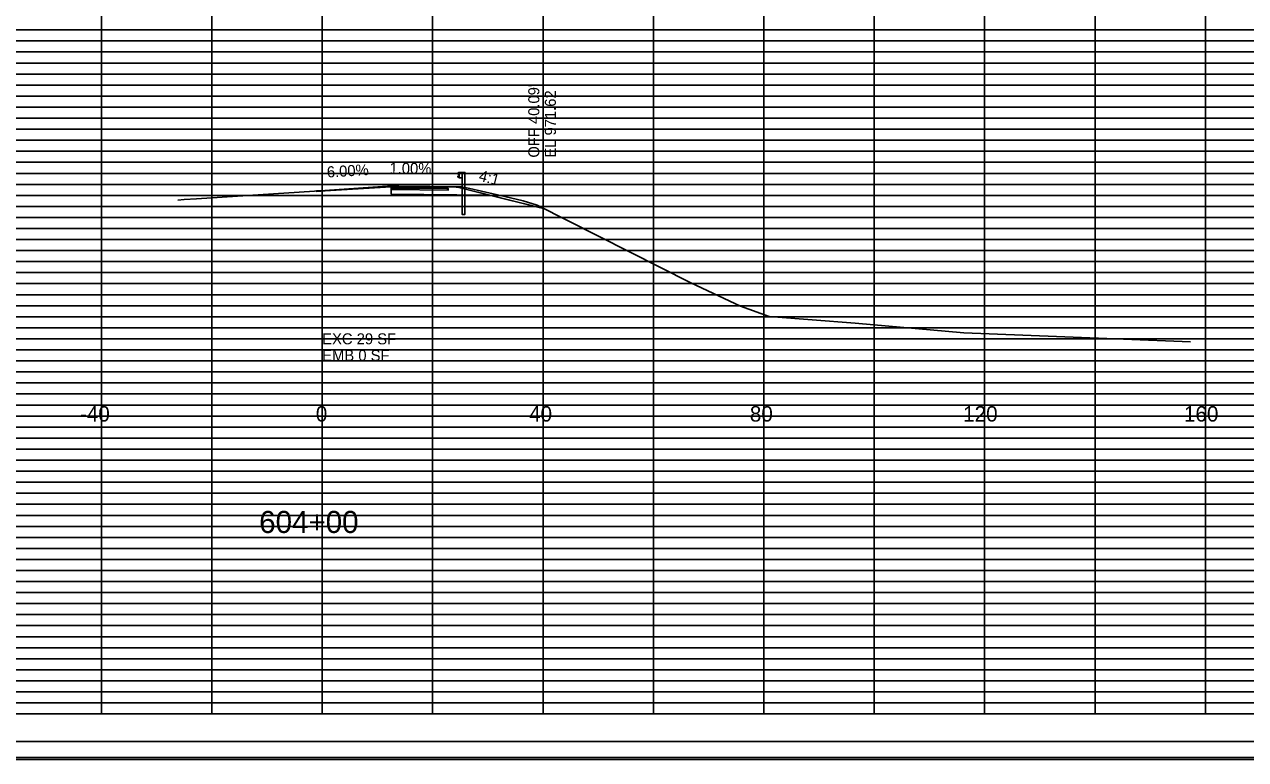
# Model space of a CAD drawing. Extents: x 2313580 to 2322968, y 282099 to 303247.
# Drawn here: x 2319520.9 to 2319742.2, y 287579.4 to 287712.7 of the extents above; entities that cross this region are included whole.
import ezdxf

# ---------------------------------------------------------------- set-up
doc = ezdxf.new("R2010")
doc.units = 0
for name, color, linetype in [('DESIGN - CENTERLINE - Proposed', 7, 'Continuous'), ('DESIGN - DRAINAGE - Text', 7, 'Continuous'), ('DESIGN - EARTHWORK - Excavation Limit Lines', 7, 'Continuous'), ('DESIGN - EARTHWORK - Shapes', 7, 'Continuous'), ('DESIGN - SCRATCH - User 1', 7, 'Continuous'), ('DESIGN - SHEET - Light Grid', 7, 'Continuous'), ('DESIGN - SHEET - Linework', 7, 'Continuous'), ('DESIGN - SHEET - Plot Shape', 7, 'Continuous'), ('DESIGN - TYPICAL - Finished Grade and Subgrade', 7, 'Continuous'), ('DESIGN - TYPICAL - Finished Grade Slopes Text', 7, 'Continuous'), ('DESIGN - TYPICAL - Guardrail', 7, 'Continuous'), ('DESIGN - TYPICAL - Text', 7, 'Continuous'), ('Scratch Level', 7, 'Continuous'), ('SURVEY - GROUND - Top of Ground', 7, 'Continuous')]:
    doc.layers.add(name, color=color, linetype=linetype)

# ---------------------------------------------------------------- blocks, each defined once
blk = doc.blocks.new('GRTYP')
at = {"layer": 'DESIGN - CENTERLINE - Proposed'}
for p, q in [((0.162, 0.37), (0.162, 0.37)), ((0.162, 0.37), (0.162, 0.37)), ((0.264, 0.37), (0.264, 0.37)), ((0.264, 0.37), (0.264, 0.37))]:
    blk.add_line(p, q, dxfattribs=at)
for points in [[(0.059, 0.567), (0.04, 0.563), (0.004, 0.539), (0, 0.531), (0.004, 0.523), (0.055, 0.492), (0.059, 0.484), (0.059, 0.464), (0.055, 0.456), (0.004, 0.425), (0, 0.417), (0.004, 0.409), (0.04, 0.385), (0.059, 0.382)], [(0.162, 0.374), (0.059, 0.374), (0.059, 0.574), (0.162, 0.574)], [(0.264, -0.126), (0.264, 0.574), (0.162, 0.574), (0.162, -0.075)], [(0.162, -0.075), (0.162, -0.949), (0.264, -0.949), (0.264, -0.122)]]:
    blk.add_lwpolyline(points, dxfattribs=at)

msp = doc.modelspace()

# ---------------------------------------------------------------- linework, layer by layer
at = {"layer": 'DESIGN - EARTHWORK - Shapes'}
msp.add_lwpolyline([(2319573.84, 287682.48), (2319575.34, 287682.58), (2319587.55, 287683.39), (2319588.77, 287683.37), (2319600.04, 287683.23), (2319601.61, 287682.92), (2319607.94, 287681.45), (2319611.27, 287680.67), (2319613.81, 287679.88), (2319614.96, 287679.29), (2319605.19, 287681.73), (2319587.4, 287681.91), (2319587.4, 287682.75), (2319587.4, 287683), (2319587.4, 287683.2), (2319575.4, 287682.48), (2319573.84, 287682.38), (2319573.84, 287682.48)], close=True, dxfattribs=at)
at = {"layer": 'DESIGN - SCRATCH - User 1'}
msp.add_lwpolyline([(2319597.4, 287683.2), (2319599.4, 287683.18), (2319614.96, 287679.29)], dxfattribs=at)
msp.add_lwpolyline([(2319597.4, 287683.2), (2319599.4, 287683.18), (2319614.96, 287679.29)], dxfattribs=at)
msp.add_lwpolyline([(2319597.4, 287683.2), (2319599.4, 287683.18), (2319614.96, 287679.29)], dxfattribs=at)
msp.add_lwpolyline([(2319597.4, 287683.2), (2319599.4, 287683.18), (2319614.96, 287679.29)], dxfattribs=at)
at = {"layer": 'DESIGN - SHEET - Light Grid'}
for p, q in [((2319414.88, 287711.67), (2319574.88, 287711.67)), ((2319574.88, 287711.67), (2319734.88, 287711.67)), ((2319734.88, 287711.67), (2319894.88, 287711.67)), ((2319414.88, 287709.67), (2319574.88, 287709.67)), ((2319574.88, 287709.67), (2319734.88, 287709.67)), ((2319734.88, 287709.67), (2319894.88, 287709.67)), ((2319414.88, 287705.67), (2319574.88, 287705.67)), ((2319574.88, 287705.67), (2319734.88, 287705.67)), ((2319734.88, 287705.67), (2319894.88, 287705.67)), ((2319414.88, 287703.67), (2319574.88, 287703.67)), ((2319574.88, 287703.67), (2319734.88, 287703.67)), ((2319734.88, 287703.67), (2319894.88, 287703.67)), ((2319414.88, 287701.67), (2319574.88, 287701.67)), ((2319574.88, 287701.67), (2319734.88, 287701.67)), ((2319734.88, 287701.67), (2319894.88, 287701.67)), ((2319414.88, 287699.67), (2319574.88, 287699.67)), ((2319574.88, 287699.67), (2319734.88, 287699.67)), ((2319734.88, 287699.67), (2319894.88, 287699.67)), ((2319414.88, 287697.67), (2319574.88, 287697.67)), ((2319574.88, 287697.67), (2319734.88, 287697.67)), ((2319734.88, 287697.67), (2319894.88, 287697.67)), ((2319414.88, 287695.67), (2319574.88, 287695.67)), ((2319574.88, 287695.67), (2319734.88, 287695.67)), ((2319734.88, 287695.67), (2319894.88, 287695.67)), ((2319414.88, 287693.67), (2319574.88, 287693.67)), ((2319414.88, 287691.67), (2319574.88, 287691.67)), ((2319574.88, 287693.67), (2319734.88, 287693.67)), ((2319574.88, 287691.67), (2319734.88, 287691.67)), ((2319734.88, 287693.67), (2319894.88, 287693.67)), ((2319734.88, 287691.67), (2319894.88, 287691.67)), ((2319414.88, 287689.67), (2319574.88, 287689.67)), ((2319574.88, 287689.67), (2319734.88, 287689.67)), ((2319734.88, 287689.67), (2319894.88, 287689.67)), ((2319414.88, 287685.67), (2319574.88, 287685.67)), ((2319574.88, 287685.67), (2319734.88, 287685.67)), ((2319734.88, 287685.67), (2319894.88, 287685.67)), ((2319414.88, 287683.67), (2319574.88, 287683.67)), ((2319574.88, 287683.67), (2319734.88, 287683.67)), ((2319734.88, 287683.67), (2319894.88, 287683.67)), ((2319414.88, 287681.67), (2319574.88, 287681.67)), ((2319574.88, 287681.67), (2319734.88, 287681.67)), ((2319734.88, 287681.67), (2319894.88, 287681.67)), ((2319414.88, 287679.67), (2319574.88, 287679.67)), ((2319574.88, 287679.67), (2319734.88, 287679.67)), ((2319734.88, 287679.67), (2319894.88, 287679.67)), ((2319414.88, 287677.67), (2319574.88, 287677.67)), ((2319574.88, 287677.67), (2319734.88, 287677.67)), ((2319734.88, 287677.67), (2319894.88, 287677.67)), ((2319414.88, 287675.67), (2319574.88, 287675.67)), ((2319574.88, 287675.67), (2319734.88, 287675.67)), ((2319734.88, 287675.67), (2319894.88, 287675.67)), ((2319414.88, 287673.67), (2319574.88, 287673.67)), ((2319574.88, 287673.67), (2319734.88, 287673.67)), ((2319734.88, 287673.67), (2319894.88, 287673.67)), ((2319414.88, 287671.67), (2319574.88, 287671.67)), ((2319414.88, 287669.67), (2319574.88, 287669.67)), ((2319574.88, 287671.67), (2319734.88, 287671.67)), ((2319574.88, 287669.67), (2319734.88, 287669.67)), ((2319734.88, 287671.67), (2319894.88, 287671.67)), ((2319734.88, 287669.67), (2319894.88, 287669.67)), ((2319414.88, 287665.67), (2319574.88, 287665.67)), ((2319574.88, 287665.67), (2319734.88, 287665.67)), ((2319734.88, 287665.67), (2319894.88, 287665.67)), ((2319414.88, 287663.67), (2319574.88, 287663.67)), ((2319574.88, 287663.67), (2319734.88, 287663.67)), ((2319734.88, 287663.67), (2319894.88, 287663.67)), ((2319414.88, 287661.67), (2319574.88, 287661.67)), ((2319574.88, 287661.67), (2319734.88, 287661.67)), ((2319734.88, 287661.67), (2319894.88, 287661.67)), ((2319414.88, 287659.67), (2319574.88, 287659.67)), ((2319574.88, 287659.67), (2319734.88, 287659.67)), ((2319734.88, 287659.67), (2319894.88, 287659.67)), ((2319414.88, 287657.67), (2319574.88, 287657.67)), ((2319574.88, 287657.67), (2319734.88, 287657.67)), ((2319734.88, 287657.67), (2319894.88, 287657.67)), ((2319414.88, 287655.67), (2319574.88, 287655.67)), ((2319574.88, 287655.67), (2319734.88, 287655.67)), ((2319734.88, 287655.67), (2319894.88, 287655.67)), ((2319414.88, 287653.67), (2319574.88, 287653.67)), ((2319574.88, 287653.67), (2319734.88, 287653.67)), ((2319734.88, 287653.67), (2319894.88, 287653.67)), ((2319414.88, 287651.67), (2319574.88, 287651.67)), ((2319414.88, 287649.67), (2319574.88, 287649.67)), ((2319574.88, 287651.67), (2319734.88, 287651.67)), ((2319574.88, 287649.67), (2319734.88, 287649.67)), ((2319734.88, 287651.67), (2319894.88, 287651.67)), ((2319734.88, 287649.67), (2319894.88, 287649.67)), ((2319414.88, 287645.67), (2319574.88, 287645.67)), ((2319574.88, 287645.67), (2319734.88, 287645.67)), ((2319734.88, 287645.67), (2319894.88, 287645.67)), ((2319414.88, 287643.67), (2319574.88, 287643.67)), ((2319574.88, 287643.67), (2319734.88, 287643.67)), ((2319734.88, 287643.67), (2319894.88, 287643.67)), ((2319414.88, 287641.67), (2319574.88, 287641.67)), ((2319574.88, 287641.67), (2319734.88, 287641.67)), ((2319734.88, 287641.67), (2319894.88, 287641.67)), ((2319414.88, 287639.67), (2319574.88, 287639.67)), ((2319574.88, 287639.67), (2319734.88, 287639.67)), ((2319734.88, 287639.67), (2319894.88, 287639.67)), ((2319414.88, 287637.67), (2319574.88, 287637.67)), ((2319574.88, 287637.67), (2319734.88, 287637.67)), ((2319734.88, 287637.67), (2319894.88, 287637.67)), ((2319414.88, 287635.67), (2319574.88, 287635.67)), ((2319574.88, 287635.67), (2319734.88, 287635.67)), ((2319734.88, 287635.67), (2319894.88, 287635.67)), ((2319414.88, 287633.67), (2319574.88, 287633.67)), ((2319574.88, 287633.67), (2319734.88, 287633.67)), ((2319734.88, 287633.67), (2319894.88, 287633.67)), ((2319414.88, 287631.67), (2319574.88, 287631.67)), ((2319574.88, 287631.67), (2319734.88, 287631.67)), ((2319734.88, 287631.67), (2319894.88, 287631.67)), ((2319414.88, 287629.67), (2319574.88, 287629.67)), ((2319574.88, 287629.67), (2319734.88, 287629.67)), ((2319734.88, 287629.67), (2319894.88, 287629.67)), ((2319414.88, 287625.67), (2319574.88, 287625.67)), ((2319574.88, 287625.67), (2319734.88, 287625.67)), ((2319734.88, 287625.67), (2319894.88, 287625.67)), ((2319414.88, 287623.67), (2319574.88, 287623.67)), ((2319574.88, 287623.67), (2319734.88, 287623.67)), ((2319734.88, 287623.67), (2319894.88, 287623.67)), ((2319414.88, 287621.67), (2319574.88, 287621.67)), ((2319574.88, 287621.67), (2319734.88, 287621.67)), ((2319734.88, 287621.67), (2319894.88, 287621.67)), ((2319414.88, 287619.67), (2319574.88, 287619.67)), ((2319574.88, 287619.67), (2319734.88, 287619.67)), ((2319734.88, 287619.67), (2319894.88, 287619.67)), ((2319414.88, 287617.67), (2319574.88, 287617.67)), ((2319574.88, 287617.67), (2319734.88, 287617.67)), ((2319734.88, 287617.67), (2319894.88, 287617.67)), ((2319414.88, 287615.67), (2319574.88, 287615.67)), ((2319574.88, 287615.67), (2319734.88, 287615.67)), ((2319734.88, 287615.67), (2319894.88, 287615.67)), ((2319414.88, 287613.67), (2319574.88, 287613.67)), ((2319574.88, 287613.67), (2319734.88, 287613.67)), ((2319734.88, 287613.67), (2319894.88, 287613.67)), ((2319414.88, 287611.67), (2319574.88, 287611.67)), ((2319574.88, 287611.67), (2319734.88, 287611.67)), ((2319734.88, 287611.67), (2319894.88, 287611.67)), ((2319414.88, 287609.67), (2319574.88, 287609.67)), ((2319574.88, 287609.67), (2319734.88, 287609.67)), ((2319734.88, 287609.67), (2319894.88, 287609.67)), ((2319414.88, 287605.67), (2319574.88, 287605.67)), ((2319574.88, 287605.67), (2319734.88, 287605.67)), ((2319734.88, 287605.67), (2319894.88, 287605.67)), ((2319414.88, 287603.67), (2319574.88, 287603.67)), ((2319574.88, 287603.67), (2319734.88, 287603.67)), ((2319734.88, 287603.67), (2319894.88, 287603.67)), ((2319414.88, 287601.67), (2319574.88, 287601.67)), ((2319574.88, 287601.67), (2319734.88, 287601.67)), ((2319734.88, 287601.67), (2319894.88, 287601.67)), ((2319414.88, 287599.67), (2319574.88, 287599.67)), ((2319574.88, 287599.67), (2319734.88, 287599.67)), ((2319734.88, 287599.67), (2319894.88, 287599.67)), ((2319414.88, 287597.67), (2319574.88, 287597.67)), ((2319574.88, 287597.67), (2319734.88, 287597.67)), ((2319734.88, 287597.67), (2319894.88, 287597.67)), ((2319414.88, 287595.67), (2319574.88, 287595.67)), ((2319574.88, 287595.67), (2319734.88, 287595.67)), ((2319734.88, 287595.67), (2319894.88, 287595.67)), ((2319414.88, 287593.67), (2319574.88, 287593.67)), ((2319574.88, 287593.67), (2319734.88, 287593.67)), ((2319734.88, 287593.67), (2319894.88, 287593.67)), ((2319414.88, 287591.67), (2319574.88, 287591.67)), ((2319574.88, 287591.67), (2319734.88, 287591.67)), ((2319734.88, 287591.67), (2319894.88, 287591.67)), ((2319414.88, 287589.67), (2319574.88, 287589.67)), ((2319574.88, 287589.67), (2319734.88, 287589.67)), ((2319734.88, 287589.67), (2319894.88, 287589.67))]:
    msp.add_line(p, q, dxfattribs=at)
at = {"layer": 'DESIGN - SHEET - Linework'}
for p, q in [((2319534.88, 287587.67), (2319534.88, 288007.67)), ((2319554.88, 287587.67), (2319554.88, 288007.67)), ((2319574.88, 287587.67), (2319574.88, 288007.67)), ((2319594.88, 287587.67), (2319594.88, 288007.67)), ((2319614.88, 287587.67), (2319614.88, 288007.67)), ((2319634.88, 287587.67), (2319634.88, 288007.67)), ((2319654.88, 287587.67), (2319654.88, 288007.67)), ((2319674.88, 287587.67), (2319674.88, 288007.67)), ((2319694.88, 287587.67), (2319694.88, 288007.67)), ((2319714.88, 287587.67), (2319714.88, 288007.67)), ((2319734.88, 287587.67), (2319734.88, 288007.67)), ((2319254.88, 287707.67), (2319894.88, 287707.67)), ((2319254.88, 287687.67), (2319894.88, 287687.67)), ((2319254.88, 287667.67), (2319894.88, 287667.67)), ((2319254.88, 287647.67), (2319894.88, 287647.67)), ((2319254.88, 287627.67), (2319894.88, 287627.67)), ((2319254.88, 287607.67), (2319894.88, 287607.67)), ((2319218.42, 287579.39), (2319899.22, 287579.39))]:
    msp.add_line(p, q, dxfattribs=at)
msp.add_lwpolyline([(2319254.88, 288007.67), (2319254.88, 287587.67), (2319894.88, 287587.67), (2319894.88, 288007.67), (2319254.88, 288007.67)], dxfattribs=at)
at = {"layer": 'DESIGN - SHEET - Plot Shape'}
for points in [[(2319218.82, 288015.55), (2319898.82, 288015.55), (2319898.82, 287579.79), (2319218.82, 287579.79)], [(2319237.88, 288007.67), (2319894.88, 288007.67), (2319894.88, 287582.67), (2319237.88, 287582.67)]]:
    msp.add_lwpolyline(points, close=True, dxfattribs=at)
at = {"layer": 'DESIGN - TYPICAL - Finished Grade and Subgrade'}
msp.add_lwpolyline([(2319573.84, 287682.48), (2319574.04, 287682.49), (2319575.4, 287682.58), (2319585.89, 287683.21), (2319587.4, 287683.3), (2319596.14, 287683.22), (2319597.4, 287683.2), (2319599.15, 287683.19), (2319599.4, 287683.18), (2319604.47, 287681.92), (2319605.19, 287681.73), (2319613.68, 287679.61), (2319614.96, 287679.29)], dxfattribs=at)
for points in [[(2319575.4, 287682.58), (2319587.4, 287683.3), (2319587.4, 287683.2), (2319575.4, 287682.48)], [(2319587.4, 287683.3), (2319597.4, 287683.2), (2319597.4, 287683.1), (2319587.4, 287683.2)], [(2319587.4, 287682.75), (2319597.71, 287682.65), (2319597.71, 287682.9), (2319597.5, 287682.9), (2319597.5, 287683.1), (2319597.4, 287683.1), (2319597.4, 287683.2), (2319599.4, 287683.18), (2319605.19, 287681.73), (2319587.4, 287681.91)], [(2319587.4, 287683.2), (2319597.5, 287683.1), (2319597.5, 287682.9), (2319587.4, 287683)], [(2319587.4, 287683), (2319597.71, 287682.9), (2319597.71, 287682.65), (2319587.4, 287682.75)], [(2319575.4, 287682.58), (2319573.84, 287682.48), (2319573.84, 287682.38), (2319575.4, 287682.48)]]:
    msp.add_lwpolyline(points, close=True, dxfattribs=at)
at = {"layer": 'Scratch Level'}
msp.add_lwpolyline([(2319573.84, 287682.48), (2319575.34, 287682.58), (2319587.55, 287683.39), (2319588.77, 287683.37), (2319600.04, 287683.23), (2319601.61, 287682.92), (2319607.94, 287681.45), (2319611.27, 287680.67), (2319613.81, 287679.88), (2319614.96, 287679.29), (2319605.19, 287681.73), (2319587.4, 287681.91), (2319587.4, 287682.75), (2319587.4, 287683), (2319587.4, 287683.2), (2319575.4, 287682.48), (2319573.84, 287682.38), (2319573.84, 287682.48)], close=True, dxfattribs=at)
at = {"layer": 'SURVEY - GROUND - Top of Ground'}
msp.add_lwpolyline([(2319548.73, 287680.8), (2319549.89, 287680.9), (2319552.12, 287681.05), (2319575.34, 287682.58), (2319587.55, 287683.39), (2319588.77, 287683.37), (2319600.04, 287683.23), (2319601.61, 287682.92), (2319607.94, 287681.45), (2319611.27, 287680.67), (2319613.81, 287679.88), (2319630.53, 287671.45), (2319641.63, 287665.81), (2319650.64, 287661.62), (2319655.82, 287659.72), (2319671.41, 287658.53), (2319691.11, 287656.77), (2319707.88, 287656.07), (2319732.16, 287655.14)], dxfattribs=at)

# ---------------------------------------------------------------- block references
at = {"layer": 'DESIGN - TYPICAL - Guardrail', "xscale": 5, "yscale": 5}
msp.add_blockref('GRTYP', (2319599.4, 287682.98), dxfattribs=at)

# ---------------------------------------------------------------- texts
at = {"layer": 'DESIGN - DRAINAGE - Text'}
for s, p in [("OFF 40.09'", (2319614.21, 287688.52)), ('EL 971.62', (2319617.21, 287688.52))]:
    msp.add_text(s, height=2, rotation=90, dxfattribs=at).set_placement(p)
at = {"layer": 'DESIGN - EARTHWORK - Excavation Limit Lines'}
for s, p in [('EXC 29 SF', (2319574.88, 287654.67)), ('EMB 0 SF', (2319574.88, 287651.67))]:
    msp.add_text(s, height=2, dxfattribs=at).set_placement(p)
at = {"layer": 'DESIGN - TYPICAL - Finished Grade Slopes Text'}
for s, rotation, p in [('6.00%', 3.4339, (2319575.78, 287684.91)), ('1.00%', 359.4273, (2319587.06, 287685.61)), ('4:1', 345.964, (2319603.12, 287684.36))]:
    msp.add_text(s, height=2, rotation=rotation, dxfattribs=at).set_placement(p)
at = {"layer": 'DESIGN - TYPICAL - Text'}
for s, height, p in [('-40', 2.8, (2319530.99, 287640.67)), ('0', 2.8, (2319573.72, 287640.67)), ('40', 2.8, (2319612.35, 287640.67)), ('80', 2.8, (2319652.35, 287640.67)), ('120', 2.8, (2319690.99, 287640.67)), ('160', 2.8, (2319730.99, 287640.67)), ('604+00', 4, (2319563.46, 287620.47))]:
    msp.add_text(s, height=height, dxfattribs=at).set_placement(p)

doc.saveas('drawing.dxf')
